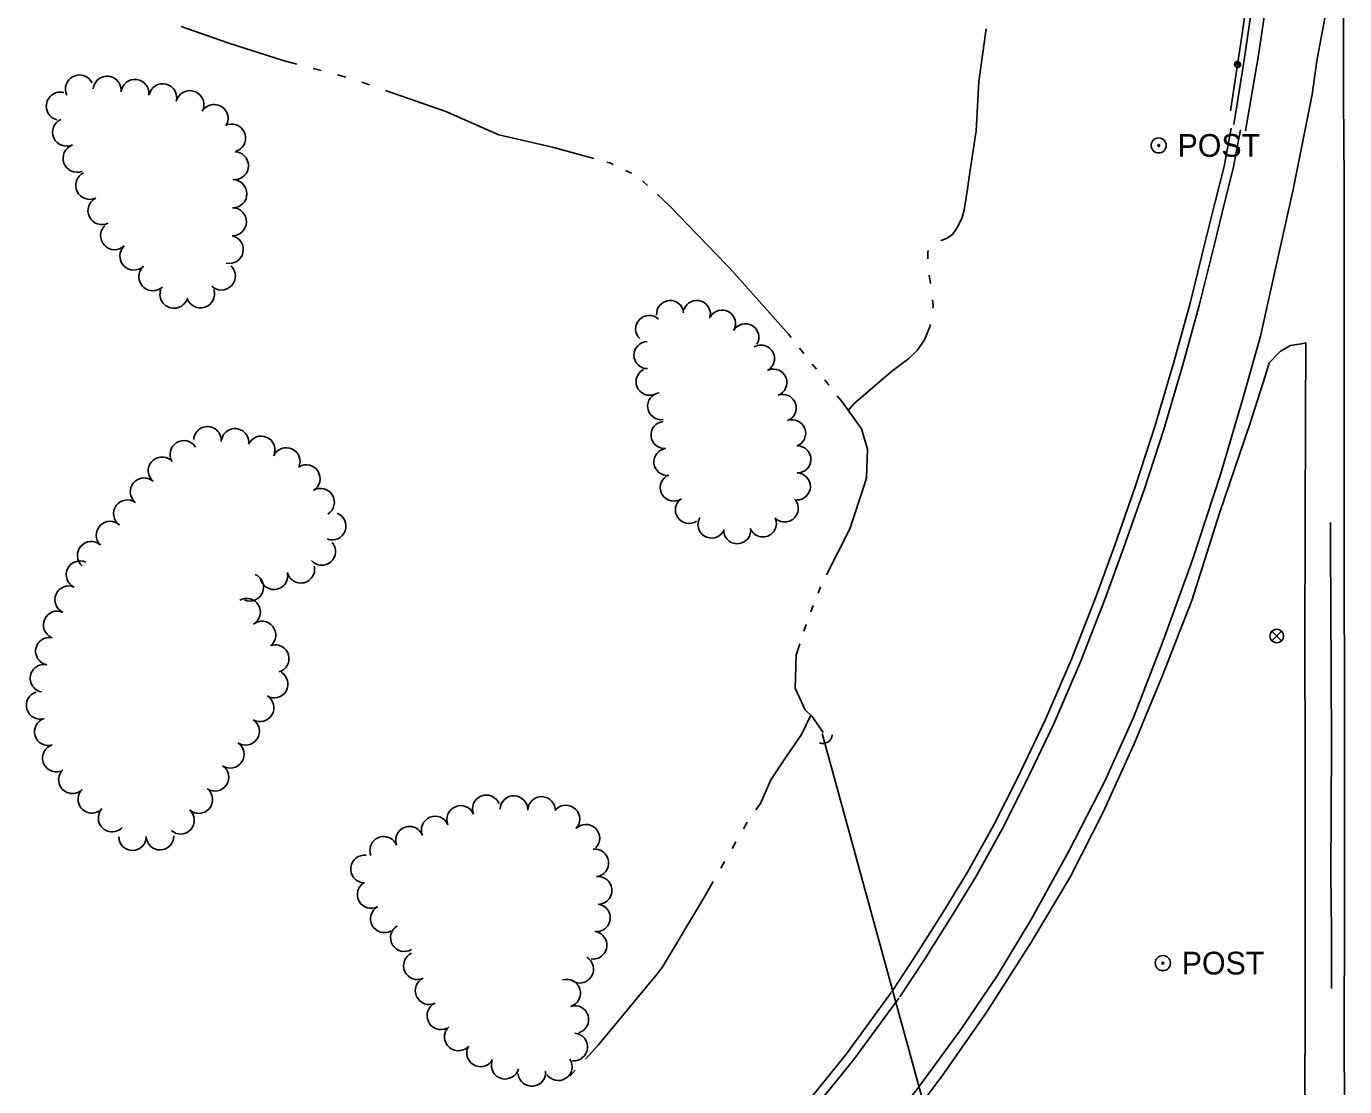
# Model space of a CAD drawing. Extents: x 589250 to 1188077, y 162953 to 363065.
# Drawn here: x 593652.1 to 594000.9, y 174244.8 to 174525.3 of the extents above; entities that cross this region are included whole.
import ezdxf

# ---------------------------------------------------------------- set-up
doc = ezdxf.new("R2010")
doc.units = 0
for name, color, linetype in [('E_BMGRD_P', 7, 'Continuous'), ('E_DRN', 7, 'Continuous'), ('E_DRN_Pipe', 7, 'Continuous'), ('E_DRN_SS_UG', 7, 'Continuous'), ('E_LAND_TreeLine_P', 7, 'Continuous'), ('E_MISCPROP', 7, 'Continuous'), ('E_RDWY', 7, 'Continuous'), ('E_RDWY_C_and_G', 7, 'Continuous'), ('E_RDWY_Gravel', 7, 'Continuous'), ('E_SIG', 7, 'Continuous'), ('E_WTR_FlowLine', 7, 'Continuous')]:
    doc.layers.add(name, color=color, linetype=linetype)

# ---------------------------------------------------------------- blocks, each defined once
blk = doc.blocks.new('PBX_1')
at = {"layer": 'E_SIG'}
for p, q in [((4.9, 5.1), (-5.1, -5.1)), ((-5.1, 5), (5, -5.2))]:
    blk.add_line(p, q, dxfattribs=at)
blk.add_circle((0, 0), 7.21, dxfattribs=at)

msp = doc.modelspace()

# ---------------------------------------------------------------- linework, layer by layer
at = {"layer": 'E_BMGRD_P'}
for p, q in [((593978.21, 174553.26), (593973.72, 174522.65)), ((593973.72, 174522.65), (593970.74, 174502.89))]:
    msp.add_line(p, q, dxfattribs=at)
for major_axis in [(-0.021, 0.793), (-0.01, 0.399)]:
    msp.add_ellipse((593972.6, 174515.23), major_axis=major_axis, ratio=0.991602, dxfattribs=at)
at = {"layer": 'E_DRN'}
msp.add_arc((593862.87, 174338.01), 2.46, 248.8474, 355.1076, dxfattribs=at)
at = {"layer": 'E_DRN_Pipe'}
msp.add_lwpolyline([(593997.15, 174394), (593997.18, 174386.87), (593997.3, 174372.12), (593997.33, 174353.74), (593997.41, 174335.75), (593997.37, 174317.94), (593997.25, 174301.1), (593997.4, 174285.88), (593997.45, 174270.7)], dxfattribs=at)
at = {"layer": 'E_DRN_SS_UG'}
msp.add_line((593862.64, 174338.2), (593948.9, 174023.91), dxfattribs=at)
at = {"layer": 'E_LAND_TreeLine_P'}
for centre, radius, start, end in [((593666.15, 174508.71), 3.71, 25.7823, 205.7823), ((593673.47, 174508.39), 3.71, 354.2973, 174.2973), ((593680.85, 174507.54), 3.71, 353.4125, 173.4125), ((593688.17, 174506.38), 3.71, 345.9387, 165.9387), ((593661.07, 174504.17), 3.71, 75.7521, 255.7521), ((593695.37, 174504.57), 3.71, 345.9387, 165.9387), ((593701.78, 174500.9), 3.71, 327.8958, 147.8958), ((593662.75, 174497.29), 3.71, 114.6366, 294.6366), ((593706.39, 174495.71), 3.71, 285.0434, 105.0434), ((593665.52, 174490.4), 3.71, 110.9903, 290.9903), ((593707.15, 174488.42), 3.71, 266.6085, 86.6085), ((593668.87, 174483.2), 3.71, 115.8709, 295.8709), ((593706.74, 174481.01), 3.71, 269.098, 89.098), ((593672.11, 174476.52), 3.71, 115.8709, 295.8709), ((593706.62, 174473.58), 3.71, 269.098, 89.098), ((593675.45, 174469.9), 3.71, 133.2809, 313.2809), ((593680.55, 174464.5), 3.71, 133.2809, 313.2809), ((593705.79, 174466.24), 3.71, 256.9709, 76.9709), ((593685.59, 174459.05), 3.71, 132.1931, 312.1931), ((593703.71, 174459.23), 3.71, 226.0072, 46.0072), ((593691.16, 174454.41), 3.71, 159.9697, 339.9697), ((593698.18, 174454.49), 3.71, 198.1099, 18.1099), ((593822.44, 174449.17), 3.58, 4.5901, 184.5901), ((593829.51, 174449.19), 3.58, 341.36, 161.36), ((593836.17, 174446.64), 3.58, 329.5842, 149.5842), ((593816.89, 174445.23), 3.58, 46.0138, 226.0138), ((593842.34, 174443.02), 3.58, 329.5842, 149.5842), ((593816.43, 174438.3), 3.58, 91.0138, 271.0138), ((593846.47, 174437.37), 3.58, 299.8246, 119.8246), ((593817, 174431.25), 3.58, 116.0307, 296.0307), ((593849.76, 174431.03), 3.58, 290.3038, 110.3038), ((593820.06, 174424.79), 3.58, 98.1388, 278.1388), ((593852.24, 174424.32), 3.58, 290.3038, 110.3038), ((593700.03, 174415.74), 3.65, 355.8194, 175.8194), ((593707.32, 174415.21), 3.65, 355.8194, 175.8194), ((593820.96, 174417.17), 3.58, 96.2082, 276.2082), ((593854.73, 174417.6), 3.58, 290.3038, 110.3038), ((593693.78, 174412.03), 3.65, 31.593, 211.593), ((593714.23, 174413.22), 3.65, 335.2445, 155.2445), ((593688, 174407.7), 3.65, 49.3802, 229.3802), ((593720.86, 174410.16), 3.65, 335.2445, 155.2445), ((593821.73, 174410.05), 3.58, 96.2082, 276.2082), ((593856.12, 174410.71), 3.58, 268.8927, 88.8927), ((593726.17, 174405.62), 3.65, 301.1552, 121.1552), ((593683.24, 174402.15), 3.65, 49.3802, 229.3802), ((593823.41, 174403.27), 3.58, 123.919, 303.919), ((593855.98, 174403.55), 3.58, 268.8927, 88.8927), ((593729.95, 174399.37), 3.65, 301.1552, 121.1552), ((593678.83, 174396.34), 3.65, 54.1439, 234.1439), ((593827.41, 174397.33), 3.58, 123.919, 303.919), ((593852.78, 174397.73), 3.58, 223.7232, 43.7232), ((593674.23, 174390.68), 3.65, 46.0138, 226.0138), ((593733.02, 174393.06), 3.65, 249.2124, 69.2124), ((593833.38, 174393.47), 3.58, 149.0084, 329.0084), ((593846.98, 174393.76), 3.58, 201.5698, 21.5698), ((593840.19, 174391.97), 3.58, 176.9282, 356.9282), ((593669.26, 174385.33), 3.65, 49.0266, 229.0266), ((593730.28, 174386.33), 3.65, 220.8194, 40.8194), ((593666.3, 174380.22), 3.65, 65.6061, 245.6061), ((593711.23, 174376.88), 3.65, 246.5698, 66.5698), ((593717.61, 174379.93), 3.65, 193.5426, 13.5426), ((593724.71, 174381.64), 3.65, 193.5426, 13.5426), ((593663.28, 174373.57), 3.65, 65.6061, 245.6061), ((593710.38, 174370.29), 3.65, 299.6242, 119.6242), ((593660.27, 174366.92), 3.65, 65.6061, 245.6061), ((593714.46, 174364.25), 3.65, 308.5824, 128.5824), ((593658.2, 174359.96), 3.65, 78.8133, 258.8133), ((593717.95, 174357.99), 3.65, 285.9452, 105.9452), ((593656.78, 174352.79), 3.65, 78.8133, 258.8133), ((593717.67, 174351.26), 3.65, 239.4063, 59.4063), ((593655.75, 174345.65), 3.65, 106.9592, 286.9592), ((593713.95, 174344.97), 3.65, 239.4063, 59.4063), ((593657.88, 174338.66), 3.65, 106.9592, 286.9592), ((593710.11, 174338.77), 3.65, 236.3186, 56.3186), ((593660.02, 174331.67), 3.65, 106.9592, 286.9592), ((593706.05, 174332.69), 3.65, 236.3186, 56.3186), ((593664.29, 174325.96), 3.65, 134.3772, 314.3772), ((593702, 174326.61), 3.65, 236.3186, 56.3186), ((593669.43, 174320.76), 3.65, 137.2868, 317.2868), ((593697.73, 174320.7), 3.65, 228.6163, 48.6163), ((593773.8, 174318.24), 3.66, 22.5152, 202.5152), ((593781.1, 174318.06), 3.66, 358.0781, 178.0781), ((593788.42, 174317.82), 3.66, 358.0781, 178.0781), ((593674.8, 174315.81), 3.65, 137.2868, 317.2868), ((593692.9, 174315.22), 3.65, 228.6163, 48.6163), ((593767.04, 174315.44), 3.66, 22.5152, 202.5152), ((593794.87, 174315.55), 3.66, 316.0138, 136.0138), ((593753.49, 174309.93), 3.66, 21.3369, 201.3369), ((593760.28, 174312.63), 3.66, 22.5152, 202.5152), ((593800.14, 174310.47), 3.66, 316.0138, 136.0138), ((593680.18, 174310.89), 3.65, 181.0138, 1.0138), ((593687.48, 174311.02), 3.65, 181.0138, 1.0138), ((593746.67, 174307.27), 3.66, 21.3369, 201.3369), ((593802.52, 174303.95), 3.66, 276.9199, 96.9199), ((593741.57, 174302.34), 3.66, 82.8837, 262.8837), ((593803.4, 174296.69), 3.66, 276.9199, 96.9199), ((593743.34, 174295.59), 3.66, 118.5666, 298.5666), ((593746.84, 174289.16), 3.66, 118.5666, 298.5666), ((593802.94, 174289.42), 3.66, 262.8837, 82.8837), ((593752.13, 174284.18), 3.66, 120.7587, 300.7587), ((593802.04, 174282.16), 3.66, 262.8837, 82.8837), ((593755.57, 174276.76), 3.66, 115.116, 295.116), ((593798.51, 174275.82), 3.66, 239.5842, 59.5842), ((593758.68, 174270.14), 3.66, 115.116, 295.116), ((593795.05, 174269.49), 3.66, 287.4033, 107.4033), ((593761.79, 174263.51), 3.66, 115.116, 295.116), ((593797.23, 174262.5), 3.66, 287.4033, 107.4033), ((593766.4, 174257.92), 3.66, 133.7232, 313.7232), ((593796.94, 174255.25), 3.66, 265.0048, 85.0048), ((593772.28, 174253.69), 3.66, 150.9452, 330.9452), ((593778.79, 174250.42), 3.66, 164.6242, 344.6242), ((593792.86, 174250.01), 3.66, 213.485, 33.485), ((593785.85, 174248.52), 3.66, 185.7774, 5.7774)]:
    msp.add_arc(centre, radius, start, end, dxfattribs=at)
at = {"layer": 'E_MISCPROP'}
for centre, radius in [((593951.71, 174493.78), 2), ((593951.71, 174493.78), 0.25), ((593952.81, 174277.44), 2), ((593952.81, 174277.44), 0.25)]:
    msp.add_circle(centre, radius, dxfattribs=at)
at = {"layer": 'E_RDWY'}
for p, q in [((594000.66, 174506.18), (594000.56, 174540.79)), ((593978.11, 174517.63), (593980.91, 174536.14)), ((593996.97, 174534.34), (593993.6, 174516.12)), ((593974.67, 174497.63), (593978.11, 174517.63)), ((593993.6, 174516.12), (593992.34, 174507.22)), ((593987.27, 174482.11), (593992.34, 174507.22)), ((594000.76, 174484.44), (594000.66, 174506.18)), ((594000.81, 174465.52), (594000.76, 174484.44)), ((593982.89, 174462.32), (593987.27, 174482.11)), ((594000.83, 174432.48), (594000.81, 174465.52)), ((593978.69, 174443.34), (593982.89, 174462.32)), ((593973.87, 174426.5), (593978.69, 174443.34)), ((594000.8, 174402.54), (594000.83, 174432.48)), ((593968.11, 174406.7), (593973.87, 174426.5)), ((593960.63, 174384.1), (593968.11, 174406.7)), ((594000.82, 174376.98), (594000.8, 174402.54)), ((593952.93, 174362.69), (593960.63, 174384.1)), ((594000.85, 174351.56), (594000.82, 174376.98)), ((593945.01, 174342.45), (593952.93, 174362.69)), ((594000.85, 174319.65), (594000.85, 174351.56)), ((593937.43, 174325.57), (593945.01, 174342.45)), ((593927.9, 174307.07), (593937.43, 174325.57)), ((594000.85, 174288.02), (594000.85, 174319.65)), ((593917.98, 174288.97), (593927.9, 174307.07)), ((593908.98, 174274.03), (593917.98, 174288.97)), ((594000.77, 174260.2), (594000.85, 174288.02)), ((593899.38, 174259.87), (593908.98, 174274.03)), ((593888.61, 174245.1), (593899.38, 174259.87)), ((594000.92, 174228.15), (594000.77, 174260.2)), ((593877.05, 174230.32), (593888.61, 174245.1))]:
    msp.add_line(p, q, dxfattribs=at)
at = {"layer": 'E_RDWY_C_and_G'}
for p, q in [((593969.01, 174488.16), (593970.86, 174498.34)), ((593971.45, 174487.63), (593973.32, 174497.89)), ((593966.64, 174478.81), (593969.01, 174488.16)), ((593969.06, 174478.21), (593971.45, 174487.63)), ((593964.11, 174468.62), (593966.64, 174478.81)), ((593966.54, 174468.02), (593969.06, 174478.21)), ((593960.02, 174452.07), (593964.11, 174468.62)), ((593962.44, 174451.44), (593966.54, 174468.02)), ((593955.72, 174436.42), (593960.02, 174452.07)), ((593958.12, 174435.73), (593962.44, 174451.44)), ((593950.68, 174419.38), (593955.72, 174436.42)), ((593953.06, 174418.64), (593958.12, 174435.73)), ((593945.61, 174403.71), (593950.68, 174419.38)), ((593947.98, 174402.91), (593953.06, 174418.64)), ((593940.08, 174388.04), (593945.61, 174403.71)), ((593942.44, 174387.2), (593947.98, 174402.91)), ((593935.13, 174374.52), (593940.08, 174388.04)), ((593937.47, 174373.63), (593942.44, 174387.2)), ((593928.7, 174358.06), (593935.13, 174374.52)), ((593931.02, 174357.11), (593937.47, 174373.63)), ((593921.66, 174341.75), (593928.7, 174358.06)), ((593923.94, 174340.72), (593931.02, 174357.11)), ((593914.15, 174326.04), (593921.66, 174341.75)), ((593916.4, 174324.94), (593923.94, 174340.72)), ((593908.1, 174314.03), (593914.15, 174326.04)), ((593910.31, 174312.86), (593916.4, 174324.94)), ((593901.15, 174301.53), (593908.1, 174314.03)), ((593903.31, 174300.27), (593910.31, 174312.86)), ((593895.21, 174291.81), (593901.15, 174301.53)), ((593897.34, 174290.49), (593903.31, 174300.27)), ((593887.64, 174279.76), (593895.21, 174291.81)), ((593889.74, 174278.41), (593897.34, 174290.49)), ((593881.09, 174269.88), (593887.64, 174279.76)), ((593883.18, 174268.5), (593889.74, 174278.41)), ((593869.07, 174253.43), (593880.95, 174269.65)), ((593871.05, 174251.9), (593882.96, 174268.17)), ((593857.54, 174239.14), (593869.07, 174253.43)), ((593859.45, 174237.53), (593871.05, 174251.9))]:
    msp.add_line(p, q, dxfattribs=at)
at = {"layer": 'E_RDWY_Gravel'}
for p, q in [((593974.21, 174515.78), (593976.7, 174532.7)), ((593971.56, 174499.31), (593974.21, 174515.78)), ((593980.95, 174436.26), (593983.95, 174439.36)), ((593983.95, 174439.36), (593986.57, 174440.83)), ((593986.57, 174440.83), (593989.41, 174441.29)), ((593989.41, 174441.29), (593990.63, 174441.52)), ((593990.63, 174441.52), (593990.57, 174421.97)), ((593979.99, 174432.98), (593980.95, 174436.26)), ((593975.94, 174420.29), (593979.99, 174432.98)), ((593990.57, 174421.97), (593990.45, 174394.07)), ((593967.81, 174396.52), (593975.94, 174420.29)), ((593960.48, 174373.39), (593967.81, 174396.52)), ((593990.45, 174394.07), (593990.42, 174361.29)), ((593952.69, 174353.5), (593960.48, 174373.39)), ((593990.42, 174361.29), (593990.51, 174333.2)), ((593945.27, 174335.45), (593952.69, 174353.5)), ((593937.04, 174317.39), (593945.27, 174335.45)), ((593990.51, 174333.2), (593990.46, 174301.44)), ((593928.38, 174300.34), (593937.04, 174317.39)), ((593918.1, 174283.05), (593928.38, 174300.34)), ((593990.46, 174301.44), (593990.44, 174268.25)), ((593906.21, 174264.52), (593918.1, 174283.05)), ((593990.44, 174268.25), (593990.36, 174238.32)), ((593894.9, 174248.23), (593906.21, 174264.52)), ((593881.37, 174230.28), (593894.9, 174248.23))]:
    msp.add_line(p, q, dxfattribs=at)
at = {"layer": 'E_WTR_FlowLine'}
for p, q in [((593705.71, 174520.8), (593693.05, 174525.28)), ((593904.13, 174510.7), (593906.09, 174524.64)), ((593720.01, 174516.22), (593705.71, 174520.8)), ((593723.69, 174515.26), (593720.01, 174516.22)), ((593730.14, 174513.56), (593727.99, 174514.13)), ((593736.59, 174511.87), (593734.44, 174512.43)), ((593742.93, 174509.79), (593740.83, 174510.52)), ((593903.44, 174497.51), (593904.13, 174510.7)), ((593763.13, 174502.77), (593747.13, 174508.33)), ((593777.13, 174496.56), (593763.13, 174502.77)), ((593777.13, 174496.56), (593791.64, 174493.21)), ((593903.44, 174497.61), (593901.8, 174487.2)), ((593791.64, 174493.21), (593802.27, 174490.3)), ((593805.72, 174489.35), (593806.52, 174489.13)), ((593806.52, 174489.13), (593807.38, 174488.72)), ((593810.61, 174487.17), (593812.22, 174486.4)), ((593815.13, 174484.4), (593816.44, 174483.19)), ((593901.8, 174487.2), (593901.04, 174481.65)), ((593819.07, 174480.76), (593822.22, 174477.85)), ((593901.04, 174481.65), (593900.27, 174476.66)), ((593822.22, 174477.85), (593837.27, 174462.31)), ((593899.63, 174474.45), (593898.34, 174471.85)), ((593900.27, 174476.66), (593899.63, 174474.45)), ((593897.13, 174470.2), (593895.71, 174469.22)), ((593898.34, 174471.85), (593897.13, 174470.2)), ((593894.19, 174468.62), (593894.06, 174468.57)), ((593895.71, 174469.22), (593894.19, 174468.62)), ((593890.79, 174465.95), (593890.61, 174465.6)), ((593890.61, 174465.6), (593890.61, 174463.79)), ((593837.27, 174462.31), (593838.04, 174461.52)), ((593838.04, 174461.52), (593853.89, 174443.74)), ((593890.94, 174459.41), (593891.31, 174457.25)), ((593891.86, 174452.89), (593892.01, 174451.38)), ((593892.01, 174451.38), (593891.91, 174450.7)), ((593891.15, 174445.82), (593889.78, 174442.36)), ((593891.24, 174446.36), (593891.15, 174445.82)), ((593853.89, 174443.74), (593854.5, 174442.96)), ((593889.78, 174442.36), (593887.82, 174439.55)), ((593856.71, 174440.15), (593857.82, 174438.75)), ((593887.82, 174439.55), (593885.57, 174437.41)), ((593860.03, 174435.94), (593861.14, 174434.54)), ((593885.57, 174437.41), (593881.04, 174433.98)), ((593881.04, 174433.98), (593875.39, 174429.1)), ((593863.35, 174431.73), (593864.46, 174430.33)), ((593875.39, 174429.1), (593872.47, 174426.66)), ((593866.67, 174427.52), (593867.93, 174425.92)), ((593867.93, 174425.92), (593873.11, 174418.79)), ((593871.06, 174425.39), (593869.59, 174423.63)), ((593872.47, 174426.66), (593871.06, 174425.39)), ((593873.11, 174418.79), (593874.65, 174413.4)), ((593874.65, 174413.4), (593874.43, 174405.81)), ((593873.84, 174404.04), (593869.97, 174392.37)), ((593874.43, 174405.81), (593873.84, 174404.04)), ((593869.97, 174392.37), (593863.86, 174380.19)), ((593862.27, 174376.99), (593861.61, 174375.33)), ((593860.29, 174372.01), (593859.63, 174370.35)), ((593858.4, 174366.99), (593857.85, 174365.29)), ((593855.75, 174358.88), (593855.54, 174350.21)), ((593856.74, 174361.9), (593855.75, 174358.88)), ((593855.54, 174350.21), (593858.17, 174344.47)), ((593857.21, 174337.96), (593859.64, 174343.06)), ((593858.17, 174344.47), (593860.01, 174342.7)), ((593860.01, 174342.7), (593862.98, 174338.42)), ((593852.98, 174331.74), (593857.21, 174337.96)), ((593849.11, 174325.89), (593852.98, 174331.74)), ((593846.33, 174319.7), (593849.11, 174325.89)), ((593845.11, 174318.02), (593846.33, 174319.7)), ((593841.83, 174312.99), (593842.82, 174314.73)), ((593838.84, 174307.77), (593839.84, 174309.51)), ((593835.85, 174302.55), (593836.85, 174304.29)), ((593831.24, 174294.51), (593833.86, 174299.07)), ((593820.37, 174276.26), (593831.24, 174294.51)), ((593818.73, 174274.28), (593820.37, 174276.26)), ((593803.39, 174255.73), (593818.73, 174274.28)), ((593800.02, 174252.04), (593803.39, 174255.73)), ((593795.95, 174247.6), (593797.31, 174249.08))]:
    msp.add_line(p, q, dxfattribs=at)

# ---------------------------------------------------------------- block references
at = {"layer": 'E_SIG', "xscale": 0.25, "yscale": 0.25}
msp.add_blockref('PBX_1', (593982.95, 174363.97), dxfattribs=at)

# ---------------------------------------------------------------- texts
at = {"layer": 'E_MISCPROP'}
for p in [(593956.71, 174490.78), (593957.82, 174274.44)]:
    msp.add_text('POST', height=6, dxfattribs=at).set_placement(p)

doc.saveas('drawing.dxf')
